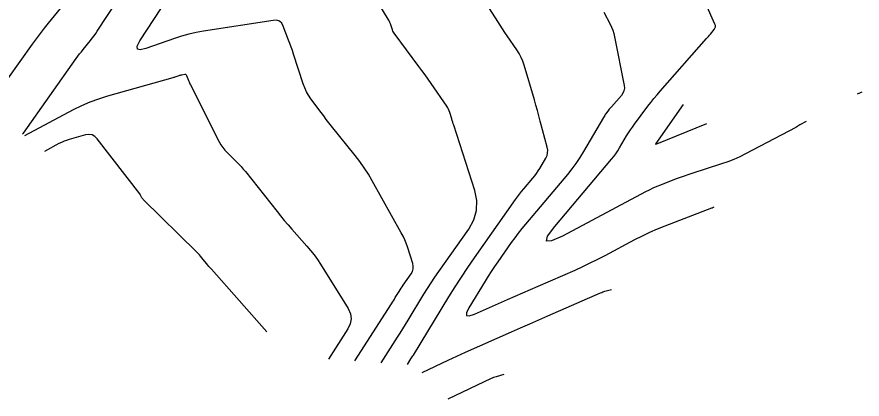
# Model space of a CAD drawing. Extents: x 1005228 to 1008882, y 1883389 to 1885754.
# Drawn here: x 1007167.6 to 1007364.3, y 1883623 to 1883712 of the extents above; entities that cross this region are included whole.
import ezdxf

# ---------------------------------------------------------------- set-up
doc = ezdxf.new("R2010")
doc.units = 0
doc.layers.add('C-ANNO-NOTE', color=7, linetype='Continuous')
doc.layers.add('S_BRIDGE', color=7, linetype='Continuous')

msp = doc.modelspace()

# ---------------------------------------------------------------- linework, layer by layer
at = {"layer": 'C-ANNO-NOTE'}
for points in [[(1007351.27, 1883687.67), (1007349.83, 1883686.82), (1007349.58, 1883686.68), (1007349.34, 1883686.54), (1007349.1, 1883686.4), (1007348.85, 1883686.27), (1007337.18, 1883680.11), (1007335.81, 1883679.42), (1007334.42, 1883678.8), (1007333.01, 1883678.24), (1007331.57, 1883677.74), (1007324.69, 1883675.53), (1007323.77, 1883675.23), (1007322.85, 1883674.91), (1007321.93, 1883674.58), (1007321.02, 1883674.24), (1007317.39, 1883672.84), (1007316.49, 1883672.47), (1007315.6, 1883672.08), (1007314.72, 1883671.67), (1007313.86, 1883671.22), (1007294.55, 1883660.96), (1007292, 1883659.8), (1007290.85, 1883659.77), (1007291.11, 1883660.89), (1007292.79, 1883663.14), (1007305.99, 1883678.83), (1007306.5, 1883679.47), (1007306.98, 1883680.12), (1007307.43, 1883680.79), (1007307.86, 1883681.49), (1007309.5, 1883684.3), (1007309.92, 1883685), (1007310.37, 1883685.68), (1007310.83, 1883686.35), (1007311.31, 1883687.01), (1007314.44, 1883691.17), (1007315.13, 1883692.07), (1007315.84, 1883692.96), (1007316.57, 1883693.83), (1007317.32, 1883694.69), (1007328.12, 1883706.93), (1007328.35, 1883707.19), (1007328.58, 1883707.46), (1007328.8, 1883707.73), (1007329.02, 1883708), (1007329.89, 1883709.1), (1007330.06, 1883709.38), (1007330.14, 1883709.67), (1007330.14, 1883709.98), (1007330.04, 1883710.29), (1007323.14, 1883725.97)], [(1007252.36, 1883631.45), (1007256.15, 1883637.36), (1007256.78, 1883638.35), (1007257.4, 1883639.34), (1007258.02, 1883640.34), (1007258.63, 1883641.33), (1007262.34, 1883647.42), (1007263.17, 1883648.76), (1007264.03, 1883650.08), (1007264.9, 1883651.39), (1007265.8, 1883652.69), (1007272.77, 1883662.58), (1007273.95, 1883664.71), (1007274.57, 1883666.91), (1007274.64, 1883669.21), (1007274.14, 1883671.58), (1007269.26, 1883686.74), (1007269.14, 1883687.11), (1007269.02, 1883687.49), (1007268.91, 1883687.87), (1007268.8, 1883688.25), (1007268.35, 1883689.76), (1007268.23, 1883690.14), (1007268.07, 1883690.49), (1007267.89, 1883690.84), (1007267.68, 1883691.17), (1007263.99, 1883696.52), (1007263.29, 1883697.52), (1007262.59, 1883698.51), (1007261.88, 1883699.5), (1007261.16, 1883700.48), (1007255.44, 1883708.18), (1007255.28, 1883708.42), (1007255.13, 1883708.68), (1007255, 1883708.95), (1007254.9, 1883709.23), (1007254.53, 1883710.38), (1007254.43, 1883710.66), (1007254.31, 1883710.94), (1007254.18, 1883711.21), (1007254.03, 1883711.47), (1007247.68, 1883722.03)], [(1007168.91, 1883684.65), (1007169.04, 1883684.83), (1007169.06, 1883684.86), (1007169.09, 1883684.89), (1007169.11, 1883684.92), (1007169.13, 1883684.95), (1007181.39, 1883702.28), (1007181.79, 1883702.83), (1007182.19, 1883703.36), (1007182.61, 1883703.9), (1007183.03, 1883704.42), (1007184.74, 1883706.51), (1007185.16, 1883707.04), (1007185.56, 1883707.58), (1007185.95, 1883708.13), (1007186.33, 1883708.69), (1007193.78, 1883720.2)], [(1007258.49, 1883631.04), (1007259.32, 1883632.35), (1007259.46, 1883632.57), (1007259.6, 1883632.79), (1007259.74, 1883633.01), (1007259.87, 1883633.23), (1007268.13, 1883646.77), (1007269.57, 1883649.09), (1007271.05, 1883651.38), (1007272.57, 1883653.65), (1007274.12, 1883655.9), (1007283.67, 1883669.46), (1007284.12, 1883670.09), (1007284.59, 1883670.71), (1007285.07, 1883671.33), (1007285.57, 1883671.93), (1007287.69, 1883674.45), (1007288.13, 1883674.99), (1007288.54, 1883675.55), (1007288.92, 1883676.12), (1007289.29, 1883676.71), (1007290.69, 1883679.11), (1007290.97, 1883679.71), (1007291.12, 1883680.34), (1007291.14, 1883680.98), (1007291.03, 1883681.64), (1007289.41, 1883687.74), (1007289.08, 1883688.98), (1007288.73, 1883690.21), (1007288.39, 1883691.45), (1007288.03, 1883692.68), (1007285.67, 1883700.72), (1007285.35, 1883701.67), (1007284.96, 1883702.57), (1007284.5, 1883703.45), (1007283.97, 1883704.29), (1007281.7, 1883707.58), (1007281.14, 1883708.4), (1007280.59, 1883709.23), (1007280.04, 1883710.07), (1007279.5, 1883710.91), (1007274.11, 1883719.5)], [(1007179.06, 1883715.63), (1007174.92, 1883710.57), (1007173.95, 1883709.37), (1007173.01, 1883708.15), (1007172.08, 1883706.91), (1007171.18, 1883705.66), (1007165.43, 1883697.55)], [(1007304.19, 1883713.13), (1007305.65, 1883710.33), (1007305.99, 1883709.61), (1007306.28, 1883708.89), (1007306.51, 1883708.14), (1007306.69, 1883707.37), (1007308.91, 1883696.02), (1007308.97, 1883695.38), (1007308.88, 1883694.78), (1007308.65, 1883694.22), (1007308.28, 1883693.69), (1007305.95, 1883691.06), (1007305.79, 1883690.87), (1007305.62, 1883690.67), (1007305.46, 1883690.47), (1007305.3, 1883690.27), (1007304.69, 1883689.45), (1007304.54, 1883689.24), (1007304.39, 1883689.03), (1007304.25, 1883688.81), (1007304.12, 1883688.59), (1007299.45, 1883680.61), (1007298.6, 1883679.22), (1007297.7, 1883677.88), (1007296.74, 1883676.57), (1007295.72, 1883675.31), (1007285.98, 1883663.73), (1007285.11, 1883662.68), (1007284.27, 1883661.62), (1007283.46, 1883660.53), (1007282.66, 1883659.43), (1007279.53, 1883654.98), (1007278.76, 1883653.86), (1007278, 1883652.73), (1007277.27, 1883651.59), (1007276.55, 1883650.44), (1007272.77, 1883644.24), (1007272.2, 1883643.08), (1007272.23, 1883642.45), (1007272.86, 1883642.33), (1007274.08, 1883642.75), (1007281.75, 1883646.15), (1007283.54, 1883646.94), (1007285.33, 1883647.72), (1007287.12, 1883648.51), (1007288.9, 1883649.29), (1007297.49, 1883653.04), (1007299.27, 1883653.84), (1007301.03, 1883654.68), (1007302.78, 1883655.54), (1007304.52, 1883656.44), (1007311.43, 1883660.12), (1007313.16, 1883661), (1007314.91, 1883661.83), (1007316.69, 1883662.61), (1007318.49, 1883663.34), (1007329.32, 1883667.51), (1007329.34, 1883667.52), (1007329.36, 1883667.53), (1007329.37, 1883667.53), (1007329.39, 1883667.54), (1007329.46, 1883667.56), (1007329.47, 1883667.56), (1007329.49, 1883667.57), (1007329.5, 1883667.58), (1007329.52, 1883667.59), (1007329.83, 1883667.75)], [(1007169.43, 1883684.35), (1007180.82, 1883690.4), (1007182.74, 1883691.36), (1007184.7, 1883692.21), (1007186.7, 1883692.95), (1007188.75, 1883693.59), (1007203.94, 1883697.89), (1007204.12, 1883697.94), (1007204.29, 1883697.99), (1007204.47, 1883698.05), (1007204.64, 1883698.11), (1007205.36, 1883698.37), (1007205.52, 1883698.42), (1007205.68, 1883698.46), (1007205.84, 1883698.5), (1007206, 1883698.53), (1007206.66, 1883698.63), (1007206.81, 1883698.63), (1007206.93, 1883698.59), (1007207.03, 1883698.5), (1007207.1, 1883698.37), (1007207.57, 1883697.15), (1007207.67, 1883696.89), (1007207.78, 1883696.64), (1007207.89, 1883696.39), (1007208.01, 1883696.15), (1007214.72, 1883682.89), (1007215.09, 1883682.21), (1007215.52, 1883681.58), (1007215.99, 1883680.98), (1007216.52, 1883680.42), (1007218.73, 1883678.25), (1007219.27, 1883677.71), (1007219.79, 1883677.14), (1007220.3, 1883676.56), (1007220.79, 1883675.96), (1007228.16, 1883666.66), (1007228.99, 1883665.62), (1007229.84, 1883664.6), (1007230.7, 1883663.59), (1007231.57, 1883662.59), (1007235.1, 1883658.62), (1007235.96, 1883657.6), (1007236.78, 1883656.56), (1007237.54, 1883655.48), (1007238.27, 1883654.37), (1007244.67, 1883644.05), (1007245.22, 1883642.86), (1007245.39, 1883641.68), (1007245.2, 1883640.5), (1007244.63, 1883639.32), (1007240.11, 1883632.27)], [(1007363.19, 1883694.08), (1007364.29, 1883694.53)], [(1007225.8, 1883638.62), (1007212.86, 1883653.2), (1007212.57, 1883653.53), (1007212.28, 1883653.86), (1007212.01, 1883654.2), (1007211.73, 1883654.54), (1007210.65, 1883655.91), (1007210.37, 1883656.25), (1007210.08, 1883656.58), (1007209.78, 1883656.9), (1007209.48, 1883657.21), (1007196.98, 1883669.49), (1007196.89, 1883669.58), (1007196.81, 1883669.68), (1007196.74, 1883669.78), (1007196.68, 1883669.89), (1007196.46, 1883670.34), (1007196.4, 1883670.46), (1007196.33, 1883670.56), (1007196.26, 1883670.67), (1007196.19, 1883670.77), (1007186.33, 1883683.6), (1007185.76, 1883684.17), (1007185.11, 1883684.51), (1007184.39, 1883684.62), (1007183.59, 1883684.5), (1007179.8, 1883683.43), (1007179.18, 1883683.24), (1007178.58, 1883683.02), (1007177.99, 1883682.76), (1007177.41, 1883682.47), (1007174, 1883680.66)], [(1007261.93, 1883629.17), (1007267.96, 1883632.04), (1007268.96, 1883632.51), (1007269.97, 1883632.98), (1007270.99, 1883633.44), (1007272, 1883633.9), (1007282.71, 1883638.64), (1007284.83, 1883639.57), (1007286.95, 1883640.51), (1007289.07, 1883641.44), (1007291.2, 1883642.37), (1007303.45, 1883647.73), (1007303.7, 1883647.83), (1007303.95, 1883647.92), (1007304.2, 1883648.01), (1007304.45, 1883648.08), (1007305.99, 1883648.51)], [(1007280.96, 1883628.68), (1007279.13, 1883628.17), (1007278.83, 1883628.08), (1007278.54, 1883627.98), (1007278.24, 1883627.86), (1007277.96, 1883627.73), (1007267.93, 1883622.96)]]:
    msp.add_lwpolyline(points, dxfattribs=at)
at = {"layer": 'S_BRIDGE'}
for points in [[(1007246.24, 1883631.86), (1007254.77, 1883645.17), (1007255, 1883645.53), (1007255.22, 1883645.89), (1007255.45, 1883646.25), (1007255.67, 1883646.61), (1007256.55, 1883648.06), (1007256.78, 1883648.42), (1007257.01, 1883648.78), (1007257.24, 1883649.13), (1007257.48, 1883649.48), (1007259.36, 1883652.14), (1007259.67, 1883652.71), (1007259.84, 1883653.31), (1007259.86, 1883653.92), (1007259.72, 1883654.56), (1007258.49, 1883658.41), (1007258.19, 1883659.26), (1007257.85, 1883660.09), (1007257.47, 1883660.91), (1007257.05, 1883661.71), (1007250.31, 1883673.79), (1007249.4, 1883675.33), (1007248.44, 1883676.83), (1007247.41, 1883678.3), (1007246.32, 1883679.72), (1007240.84, 1883686.56), (1007240.22, 1883687.34), (1007239.61, 1883688.13), (1007239.01, 1883688.92), (1007238.41, 1883689.71), (1007236.04, 1883692.91), (1007235.48, 1883693.73), (1007234.99, 1883694.58), (1007234.58, 1883695.47), (1007234.24, 1883696.4), (1007232, 1883703.32), (1007231.73, 1883704.15), (1007231.44, 1883704.96), (1007231.15, 1883705.78), (1007230.85, 1883706.59), (1007229.6, 1883709.83), (1007229.23, 1883710.52), (1007228.71, 1883710.98), (1007228.06, 1883711.2), (1007227.27, 1883711.18), (1007211.04, 1883708.68), (1007209.32, 1883708.37), (1007207.61, 1883707.98), (1007205.93, 1883707.51), (1007204.26, 1883706.97), (1007197.64, 1883704.63), (1007196.31, 1883704.3), (1007195.64, 1883704.48), (1007195.61, 1883705.19), (1007196.24, 1883706.4), (1007202.89, 1883716.68)], [(1007328.05, 1883687.09), (1007316.43, 1883682.38), (1007316.42, 1883682.38), (1007316.4, 1883682.37), (1007316.39, 1883682.37), (1007316.38, 1883682.36), (1007316.32, 1883682.35), (1007316.31, 1883682.34), (1007316.29, 1883682.33), (1007316.29, 1883682.33), (1007316.29, 1883682.33), (1007316.22, 1883682.29), (1007316.21, 1883682.29), (1007316.21, 1883682.29), (1007316.21, 1883682.29), (1007316.21, 1883682.3), (1007316.26, 1883682.36), (1007316.26, 1883682.36), (1007316.26, 1883682.37), (1007316.27, 1883682.38), (1007316.28, 1883682.39), (1007316.32, 1883682.45), (1007316.33, 1883682.46), (1007316.34, 1883682.47), (1007316.35, 1883682.48), (1007316.35, 1883682.49), (1007322.74, 1883691.62)]]:
    msp.add_lwpolyline(points, dxfattribs=at)

doc.saveas('drawing.dxf')
